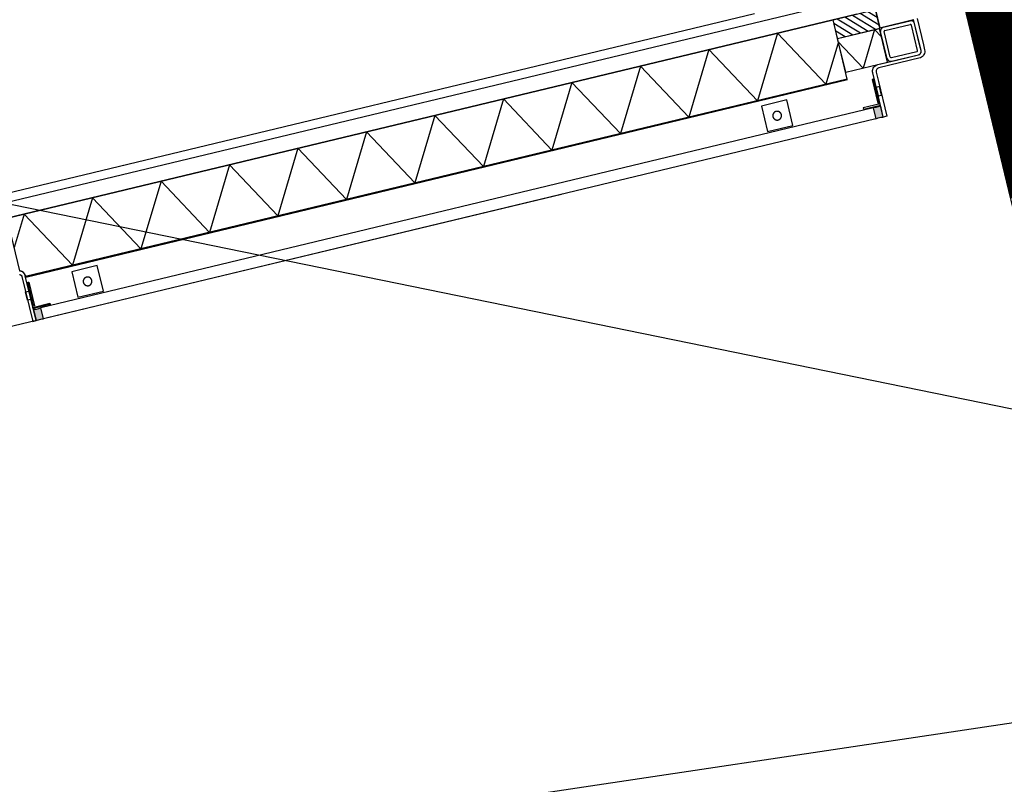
# Model space of a CAD drawing. Header units: millimetres. Extents: x 96940 to 101272, y 432237 to 434659.
# Tile 331 of 398: x 97308.199 to 97309.329, y 433588.846 to 433589.723. Entities that reach past the tile are written whole.
import ezdxf

# ---------------------------------------------------------------- set-up
doc = ezdxf.new("R2010")
doc.units = ezdxf.units.MM
for name, color, linetype in [('BL310---_BUKOZIJN', 1, 'Continuous'), ('Ondergrond_Nieuw_IP', 8, 'Continuous'), ('R_BN_N_Kabels_en_leidingen_maatvoering', 1, 'Continuous'), ('R_BN_T_N_Eindpunt_Voorziening', 1, 'Continuous'), ('R_BN_T_N_Eindpunt_Voorziening_Maatvoering', 1, 'Continuous'), ('R_BN_T_N_HOOGTELIJN', 7, 'Continuous'), ('R_BN_T_N_Kokersysteem_Coordinaten', 1, 'Continuous')]:
    doc.layers.add(name, color=color, linetype=linetype)
doc.layers.add('R_BN_T_N_Coordinaten', color=7, linetype='Continuous', lineweight=25)
doc.styles.get("Standard").update_dxf_attribs({"font": 'romans.shx'})
doc.dimstyles.new('RET 1-500', dxfattribs={"dimtxt": 1, "dimasz": 1, "dimexe": 0.3, "dimexo": 0, "dimgap": 0.3, "dimtad": 1, "dimdec": 3, "dimzin": 1, "dimtxsty": 'Standard', "dimcen": 0, "dimclrd": 1, "dimclre": 1, "dimclrt": 7, "dimaunit": 2, "dimadec": 4, "dimazin": 0, "dimtfac": 1, "dimtdec": 3, "dimtofl": 0, "dimtmove": 0, "dimatfit": 0, "dimfxl": 1, "dimarcsym": 0})

# ---------------------------------------------------------------- blocks, each defined once
blk = doc.blocks.new('PWK')
at = {"layer": 'BL310---_BUKOZIJN'}
h = blk.add_hatch(dxfattribs=at)
h.set_pattern_fill('ANSI31', color=256, scale=2, angle=90, style=0)
h.set_pattern_definition([(45, (10823.124, 10566.5387), (4.490128, -4.490128), [])])
h.paths.add_polyline_path([(9530, 3120), (9530, 3170), (9508, 3170), (9508, 3120)])
for points in [[(9617, 3150), (9617.4, 3147), (9617.4, 3144.1), (9617, 3141.1), (9630, 3141.1), (9629.6, 3144.1), (9629.6, 3147), (9630, 3150)], [(9617, 2158.9), (9617.4, 2155.9), (9617.4, 2153), (9617, 2150), (9630, 2150), (9629.6, 2153), (9629.6, 2155.9), (9630, 2158.9)]]:
    blk.add_hatch(color=256, dxfattribs=at).paths.add_polyline_path(points)
for p, q in [((9529.4, 3170.1), (9529.4, 3209.9)), ((9565.9, 3209.9), (9533.9, 3209.9)), ((9529.9, 3173.9), (9529.9, 3205.9)), ((9533.9, 3174.9), (9533.9, 3204.9)), ((9564.9, 3205.9), (9534.9, 3205.9)), ((9565.9, 3174.9), (9565.9, 3204.9)), ((9569.9, 3173.9), (9569.9, 3205.9)), ((9457.9, 3170.1), (9529.4, 3170.1)), ((9508, 3120), (9508, 3170)), ((9530, 3170), (9508, 3170)), ((9530, 3120), (9530, 3170)), ((9530.1, 3120), (9530.1, 3169.4)), ((9530.1, 3163.7), (9540, 3169.4)), ((9569.9, 3169.4), (9530.1, 3169.4)), ((9565.9, 3169.9), (9533.9, 3169.9)), ((9564.9, 3173.9), (9534.9, 3173.9)), ((9569.9, 3120), (9569.9, 3169.4)), ((9530.1, 3163.7), (9569.9, 3140.7)), ((9489.9, 2125.1), (9489.9, 3147.9)), ((9507.9, 2125.1), (9507.9, 3147.9)), ((9533.9, 3119.9), (9569.9, 3140.7)), ((9617, 3141.1), (9617, 2158.9)), ((9630, 3141.1), (9630, 2158.9)), ((9530, 3120), (9508, 3120)), ((9508, 3119.9), (9508, 2145.1)), ((9578, 3119.9), (9508, 3119.9)), ((9508.4, 3119.9), (9508.4, 2145.1)), ((9569.9, 3120), (9530.1, 3120)), ((9534.2, 3119.9), (9578, 3094.6)), ((9578, 3119.9), (9578, 2150.1)), ((9579, 3119.9), (9579, 2150)), ((9508, 3054.2), (9578, 3094.6)), ((9508, 3054.2), (9578, 3013.8)), ((9480, 2033.9), (9480, 3033.9)), ((9508, 2973.4), (9578, 3013.8)), ((9508, 2973.4), (9578, 2933)), ((9508, 2892.6), (9578, 2933)), ((9508, 2892.6), (9578, 2852.1)), ((9508, 2811.7), (9578, 2852.1)), ((9508, 2811.7), (9578, 2771.3)), ((9508, 2730.9), (9578, 2771.3)), ((9508, 2730.9), (9578, 2690.5)), ((9508, 2650.1), (9578, 2690.5)), ((9508, 2650.1), (9578, 2609.7)), ((9508, 2569.2), (9578, 2609.7)), ((9508, 2569.2), (9578, 2528.8)), ((9508, 2488.4), (9578, 2528.8)), ((9508, 2488.4), (9578, 2448)), ((9508, 2407.6), (9578, 2448)), ((9508, 2407.6), (9578, 2367.2)), ((9508, 2326.8), (9578, 2367.2)), ((9508, 2326.8), (9578, 2286.3)), ((9508, 2245.9), (9578, 2286.3)), ((9508, 2245.9), (9578, 2205.5)), ((9508, 2165.1), (9578, 2205.5)), ((9508, 2165.1), (9542.6, 2145.1)), ((9576.9, 2150.1), (9578, 2150.1)), ((9570.2, 2145.1), (9508, 2145.1))]:
    blk.add_line(p, q, dxfattribs=at)
for points in [[(9529.2, 3214), (9560.3, 3214), (9566.2, 3214), (9567.5, 3213.9), (9568.8, 3213.5), (9570.1, 3212.9), (9571.2, 3212.1), (9572.2, 3211.2), (9573, 3210), (9573.6, 3208.7), (9574, 3207.4), (9574, 3207), (9574, 3158), (9574.1, 3157.3), (9574.2, 3156.6), (9574.5, 3156), (9574.9, 3155.4), (9575.4, 3154.9), (9576, 3154.5), (9576.6, 3154.2), (9577.3, 3154.1), (9578, 3154), (9589.2, 3154), (9630, 3154), (9630, 3150), (9589.2, 3150), (9578, 3150), (9576.6, 3150.1), (9575.3, 3150.5), (9574, 3151.1), (9572.9, 3151.9), (9571.9, 3152.9), (9571.1, 3154), (9570.5, 3155.3), (9570.1, 3156.6), (9570, 3158), (9570, 3180), (9570, 3206), (9569.9, 3206.7), (9569.8, 3207.4), (9569.5, 3208), (9569.1, 3208.6), (9568.6, 3209.1), (9568, 3209.5), (9567.4, 3209.8), (9566.7, 3209.9), (9566, 3210), (9560.3, 3210), (9529.2, 3210)], [(9574.2, 2144), (9574.2, 2144.1), (9574.2, 2144.1), (9574.2, 2144.2), (9574.3, 2144.2), (9574.3, 2144.3), (9574.3, 2144.3), (9574.3, 2144.4), (9574.4, 2144.4), (9574.4, 2144.5), (9574.4, 2144.5), (9574.4, 2144.5), (9574.5, 2144.6), (9574.5, 2144.6), (9574.5, 2144.7), (9574.5, 2144.7), (9574.6, 2144.8), (9574.6, 2144.8), (9574.6, 2144.8), (9574.7, 2144.9), (9574.7, 2144.9), (9574.7, 2145), (9574.8, 2145), (9574.8, 2145), (9574.8, 2145.1), (9574.9, 2145.1), (9574.9, 2145.2), (9575, 2145.2), (9575, 2145.2), (9575, 2145.3), (9575.1, 2145.3), (9575.1, 2145.3), (9575.2, 2145.4), (9575.2, 2145.4), (9575.2, 2145.4), (9575.3, 2145.5), (9575.3, 2145.5), (9575.4, 2145.5), (9575.4, 2145.5), (9575.5, 2145.6), (9575.5, 2145.6), (9575.5, 2145.6), (9575.6, 2145.6), (9575.6, 2145.7), (9575.7, 2145.7), (9575.7, 2145.7), (9575.8, 2145.7), (9575.8, 2145.8), (9575.9, 2145.8), (9575.9, 2145.8), (9576, 2145.8), (9576, 2145.8), (9576.1, 2145.9), (9576.1, 2145.9), (9576.2, 2145.9), (9576.2, 2145.9), (9576.3, 2145.9), (9576.3, 2145.9), (9576.4, 2145.9), (9576.4, 2145.9), (9576.5, 2146), (9576.5, 2146), (9576.6, 2146), (9576.6, 2146), (9576.7, 2146), (9576.7, 2146), (9576.8, 2146), (9576.8, 2146), (9576.9, 2146), (9576.9, 2146), (9577, 2146), (9630, 2146), (9630, 2150), (9577, 2150), (9576.9, 2150), (9576.8, 2150), (9576.6, 2150), (9576.5, 2150), (9576.4, 2150), (9576.3, 2150), (9576.1, 2149.9), (9576, 2149.9), (9575.9, 2149.9), (9575.8, 2149.9), (9575.7, 2149.9), (9575.5, 2149.8), (9575.4, 2149.8), (9575.3, 2149.8), (9575.2, 2149.8), (9575.1, 2149.7), (9575, 2149.7), (9574.8, 2149.7), (9574.7, 2149.6), (9574.6, 2149.6), (9574.5, 2149.5), (9574.4, 2149.5), (9574.3, 2149.4), (9574.2, 2149.4), (9574, 2149.3), (9573.9, 2149.3), (9573.8, 2149.2), (9573.7, 2149.2), (9573.6, 2149.1), (9573.5, 2149.1), (9573.4, 2149), (9573.3, 2148.9), (9573.2, 2148.9), (9573.1, 2148.8), (9573, 2148.7), (9572.9, 2148.7), (9572.8, 2148.6), (9572.7, 2148.5), (9572.6, 2148.4), (9572.5, 2148.4), (9572.4, 2148.3), (9572.3, 2148.2), (9572.2, 2148.1), (9572.1, 2148), (9572.1, 2147.9), (9572, 2147.9), (9571.9, 2147.8), (9571.8, 2147.7), (9571.7, 2147.6), (9571.6, 2147.5), (9571.6, 2147.4), (9571.5, 2147.3), (9571.4, 2147.2), (9571.3, 2147.1), (9571.3, 2147), (9571.2, 2146.9), (9571.1, 2146.8), (9571.1, 2146.7), (9571, 2146.6), (9570.9, 2146.5), (9570.9, 2146.4), (9570.8, 2146.3), (9570.8, 2146.2), (9570.7, 2146.1), (9570.7, 2146), (9570.6, 2145.8), (9570.6, 2145.7), (9570.5, 2145.6), (9570.5, 2145.5), (9570.4, 2145.4), (9570.4, 2145.3), (9570.3, 2145.2), (9570.3, 2145), (9570.3, 2144.9)]]:
    blk.add_lwpolyline(points, dxfattribs=at)
for points in [[(9605, 3150), (9605, 3154), (9595, 3154), (9595, 3150)], [(9613, 3147.5), (9613, 3149), (9585, 3149), (9585, 3147.5)], [(9615.8, 3150), (9614.3, 3150), (9614.3, 3130), (9615.8, 3130)], [(9617, 3150), (9617.4, 3147), (9617.4, 3144.1), (9617, 3141.1), (9630, 3141.1), (9629.6, 3144.1), (9629.6, 3147), (9630, 3150), (9630, 3150), (9617, 3150)], [(9615, 3016.9), (9615, 3046.9), (9585, 3046.9), (9585, 3016.9)], [(9595, 3031.9), (9595, 3031.8), (9595, 3031.7), (9595, 3031.6), (9595, 3031.6), (9595, 3031.5), (9595, 3031.4), (9595, 3031.3), (9595.1, 3031.2), (9595.1, 3031.1), (9595.1, 3031), (9595.1, 3030.9), (9595.1, 3030.9), (9595.1, 3030.8), (9595.2, 3030.7), (9595.2, 3030.6), (9595.2, 3030.5), (9595.2, 3030.4), (9595.2, 3030.4), (9595.3, 3030.3), (9595.3, 3030.2), (9595.3, 3030.1), (9595.4, 3030), (9595.4, 3029.9), (9595.4, 3029.9), (9595.5, 3029.8), (9595.5, 3029.7), (9595.5, 3029.6), (9595.6, 3029.6), (9595.6, 3029.5), (9595.7, 3029.4), (9595.7, 3029.3), (9595.8, 3029.3), (9595.8, 3029.2), (9595.9, 3029.1), (9595.9, 3029), (9596, 3029), (9596, 3028.9), (9596.1, 3028.8), (9596.1, 3028.8), (9596.2, 3028.7), (9596.2, 3028.6), (9596.3, 3028.6), (9596.3, 3028.5), (9596.4, 3028.4), (9596.5, 3028.4), (9596.5, 3028.3), (9596.6, 3028.2), (9596.7, 3028.2), (9596.7, 3028.1), (9596.8, 3028.1), (9596.9, 3028), (9596.9, 3028), (9597, 3027.9), (9597.1, 3027.9), (9597.1, 3027.8), (9597.2, 3027.8), (9597.3, 3027.7), (9597.4, 3027.7), (9597.4, 3027.6), (9597.5, 3027.6), (9597.6, 3027.5), (9597.7, 3027.5), (9597.7, 3027.4), (9597.8, 3027.4), (9597.9, 3027.4), (9598, 3027.3), (9598, 3027.3), (9598.1, 3027.3), (9598.2, 3027.2), (9598.3, 3027.2), (9598.4, 3027.2), (9598.5, 3027.1), (9598.5, 3027.1), (9598.6, 3027.1), (9598.7, 3027.1), (9598.8, 3027), (9598.9, 3027), (9599, 3027), (9599, 3027), (9599.1, 3027), (9599.2, 3027), (9599.3, 3026.9), (9599.4, 3026.9), (9599.5, 3026.9), (9599.6, 3026.9), (9599.7, 3026.9), (9599.7, 3026.9), (9599.8, 3026.9), (9599.9, 3026.9), (9600, 3026.9), (9600.1, 3026.9), (9600.2, 3026.9), (9600.3, 3026.9), (9600.4, 3026.9), (9600.4, 3026.9), (9600.5, 3026.9), (9600.6, 3026.9), (9600.7, 3026.9), (9600.8, 3027), (9600.9, 3027), (9601, 3027), (9601, 3027), (9601.1, 3027), (9601.2, 3027), (9601.3, 3027.1), (9601.4, 3027.1), (9601.5, 3027.1), (9601.5, 3027.1), (9601.6, 3027.2), (9601.7, 3027.2), (9601.8, 3027.2), (9601.9, 3027.3), (9602, 3027.3), (9602, 3027.3), (9602.1, 3027.4), (9602.2, 3027.4), (9602.3, 3027.4), (9602.4, 3027.5), (9602.4, 3027.5), (9602.5, 3027.6), (9602.6, 3027.6), (9602.7, 3027.7), (9602.7, 3027.7), (9602.8, 3027.8), (9602.9, 3027.8), (9602.9, 3027.9), (9603, 3027.9), (9603.1, 3028), (9603.1, 3028), (9603.2, 3028.1), (9603.3, 3028.1), (9603.3, 3028.2), (9603.4, 3028.2), (9603.5, 3028.3), (9603.5, 3028.4), (9603.6, 3028.4), (9603.7, 3028.5), (9603.7, 3028.6), (9603.8, 3028.6), (9603.8, 3028.7), (9603.9, 3028.8), (9603.9, 3028.8), (9604, 3028.9), (9604, 3029), (9604.1, 3029), (9604.1, 3029.1), (9604.2, 3029.2), (9604.2, 3029.3), (9604.3, 3029.3), (9604.3, 3029.4), (9604.4, 3029.5), (9604.4, 3029.6), (9604.5, 3029.6), (9604.5, 3029.7), (9604.5, 3029.8), (9604.6, 3029.9), (9604.6, 3029.9), (9604.6, 3030), (9604.7, 3030.1), (9604.7, 3030.2), (9604.7, 3030.3), (9604.8, 3030.4), (9604.8, 3030.4), (9604.8, 3030.5), (9604.8, 3030.6), (9604.9, 3030.7), (9604.9, 3030.8), (9604.9, 3030.9), (9604.9, 3030.9), (9604.9, 3031), (9604.9, 3031.1), (9605, 3031.2), (9605, 3031.3), (9605, 3031.4), (9605, 3031.5), (9605, 3031.6), (9605, 3031.6), (9605, 3031.7), (9605, 3031.8), (9605, 3031.9), (9605, 3032), (9605, 3032.1), (9605, 3032.2), (9605, 3032.2), (9605, 3032.3), (9605, 3032.4), (9605, 3032.5), (9605, 3032.6), (9604.9, 3032.7), (9604.9, 3032.8), (9604.9, 3032.9), (9604.9, 3032.9), (9604.9, 3033), (9604.9, 3033.1), (9604.8, 3033.2), (9604.8, 3033.3), (9604.8, 3033.4), (9604.8, 3033.4), (9604.7, 3033.5), (9604.7, 3033.6), (9604.7, 3033.7), (9604.6, 3033.8), (9604.6, 3033.9), (9604.6, 3033.9), (9604.5, 3034), (9604.5, 3034.1), (9604.5, 3034.2), (9604.4, 3034.2), (9604.4, 3034.3), (9604.3, 3034.4), (9604.3, 3034.5), (9604.2, 3034.5), (9604.2, 3034.6), (9604.1, 3034.7), (9604.1, 3034.8), (9604, 3034.8), (9604, 3034.9), (9603.9, 3035), (9603.9, 3035), (9603.8, 3035.1), (9603.8, 3035.2), (9603.7, 3035.2), (9603.7, 3035.3), (9603.6, 3035.4), (9603.5, 3035.4), (9603.5, 3035.5), (9603.4, 3035.6), (9603.3, 3035.6), (9603.3, 3035.7), (9603.2, 3035.7), (9603.1, 3035.8), (9603.1, 3035.8), (9603, 3035.9), (9602.9, 3035.9), (9602.9, 3036), (9602.8, 3036), (9602.7, 3036.1), (9602.7, 3036.1), (9602.6, 3036.2), (9602.5, 3036.2), (9602.4, 3036.3), (9602.4, 3036.3), (9602.3, 3036.4), (9602.2, 3036.4), (9602.1, 3036.4), (9602, 3036.5), (9602, 3036.5), (9601.9, 3036.5), (9601.8, 3036.6), (9601.7, 3036.6), (9601.6, 3036.6), (9601.5, 3036.7), (9601.5, 3036.7), (9601.4, 3036.7), (9601.3, 3036.7), (9601.2, 3036.8), (9601.1, 3036.8), (9601, 3036.8), (9601, 3036.8), (9600.9, 3036.8), (9600.8, 3036.8), (9600.7, 3036.9), (9600.6, 3036.9), (9600.5, 3036.9), (9600.4, 3036.9), (9600.4, 3036.9), (9600.3, 3036.9), (9600.2, 3036.9), (9600.1, 3036.9), (9600, 3036.9), (9599.9, 3036.9), (9599.8, 3036.9), (9599.7, 3036.9), (9599.7, 3036.9), (9599.6, 3036.9), (9599.5, 3036.9), (9599.4, 3036.9), (9599.3, 3036.9), (9599.2, 3036.8), (9599.1, 3036.8), (9599, 3036.8), (9599, 3036.8), (9598.9, 3036.8), (9598.8, 3036.8), (9598.7, 3036.7), (9598.6, 3036.7), (9598.5, 3036.7), (9598.5, 3036.7), (9598.4, 3036.6), (9598.3, 3036.6), (9598.2, 3036.6), (9598.1, 3036.5), (9598, 3036.5), (9598, 3036.5), (9597.9, 3036.4), (9597.8, 3036.4), (9597.7, 3036.4), (9597.7, 3036.3), (9597.6, 3036.3), (9597.5, 3036.2), (9597.4, 3036.2), (9597.4, 3036.1), (9597.3, 3036.1), (9597.2, 3036), (9597.1, 3036), (9597.1, 3035.9), (9597, 3035.9), (9596.9, 3035.8), (9596.9, 3035.8), (9596.8, 3035.7), (9596.7, 3035.7), (9596.7, 3035.6), (9596.6, 3035.6), (9596.5, 3035.5), (9596.5, 3035.4), (9596.4, 3035.4), (9596.3, 3035.3), (9596.3, 3035.2), (9596.2, 3035.2), (9596.2, 3035.1), (9596.1, 3035), (9596.1, 3035), (9596, 3034.9), (9596, 3034.8), (9595.9, 3034.8), (9595.9, 3034.7), (9595.8, 3034.6), (9595.8, 3034.5), (9595.7, 3034.5), (9595.7, 3034.4), (9595.6, 3034.3), (9595.6, 3034.2), (9595.5, 3034.2), (9595.5, 3034.1), (9595.5, 3034), (9595.4, 3033.9), (9595.4, 3033.9), (9595.4, 3033.8), (9595.3, 3033.7), (9595.3, 3033.6), (9595.3, 3033.5), (9595.2, 3033.4), (9595.2, 3033.4), (9595.2, 3033.3), (9595.2, 3033.2), (9595.2, 3033.1), (9595.1, 3033), (9595.1, 3032.9), (9595.1, 3032.9), (9595.1, 3032.8), (9595.1, 3032.7), (9595.1, 3032.6), (9595, 3032.5), (9595, 3032.4), (9595, 3032.3), (9595, 3032.2), (9595, 3032.2), (9595, 3032.1), (9595, 3032)], [(9615, 2203), (9615, 2233), (9585, 2233), (9585, 2203)], [(9595, 2218), (9595, 2217.9), (9595, 2217.8), (9595, 2217.7), (9595, 2217.7), (9595, 2217.6), (9595, 2217.5), (9595, 2217.4), (9595.1, 2217.3), (9595.1, 2217.2), (9595.1, 2217.1), (9595.1, 2217), (9595.1, 2217), (9595.1, 2216.9), (9595.2, 2216.8), (9595.2, 2216.7), (9595.2, 2216.6), (9595.2, 2216.5), (9595.2, 2216.5), (9595.3, 2216.4), (9595.3, 2216.3), (9595.3, 2216.2), (9595.4, 2216.1), (9595.4, 2216), (9595.4, 2216), (9595.5, 2215.9), (9595.5, 2215.8), (9595.5, 2215.7), (9595.6, 2215.7), (9595.6, 2215.6), (9595.7, 2215.5), (9595.7, 2215.4), (9595.8, 2215.4), (9595.8, 2215.3), (9595.9, 2215.2), (9595.9, 2215.1), (9596, 2215.1), (9596, 2215), (9596.1, 2214.9), (9596.1, 2214.9), (9596.2, 2214.8), (9596.2, 2214.7), (9596.3, 2214.7), (9596.3, 2214.6), (9596.4, 2214.5), (9596.5, 2214.5), (9596.5, 2214.4), (9596.6, 2214.3), (9596.7, 2214.3), (9596.7, 2214.2), (9596.8, 2214.2), (9596.9, 2214.1), (9596.9, 2214.1), (9597, 2214), (9597.1, 2214), (9597.1, 2213.9), (9597.2, 2213.9), (9597.3, 2213.8), (9597.4, 2213.8), (9597.4, 2213.7), (9597.5, 2213.7), (9597.6, 2213.6), (9597.7, 2213.6), (9597.7, 2213.5), (9597.8, 2213.5), (9597.9, 2213.5), (9598, 2213.4), (9598, 2213.4), (9598.1, 2213.4), (9598.2, 2213.3), (9598.3, 2213.3), (9598.4, 2213.3), (9598.5, 2213.2), (9598.5, 2213.2), (9598.6, 2213.2), (9598.7, 2213.2), (9598.8, 2213.1), (9598.9, 2213.1), (9599, 2213.1), (9599, 2213.1), (9599.1, 2213.1), (9599.2, 2213.1), (9599.3, 2213), (9599.4, 2213), (9599.5, 2213), (9599.6, 2213), (9599.7, 2213), (9599.7, 2213), (9599.8, 2213), (9599.9, 2213), (9600, 2213), (9600.1, 2213), (9600.2, 2213), (9600.3, 2213), (9600.4, 2213), (9600.4, 2213), (9600.5, 2213), (9600.6, 2213), (9600.7, 2213), (9600.8, 2213.1), (9600.9, 2213.1), (9601, 2213.1), (9601, 2213.1), (9601.1, 2213.1), (9601.2, 2213.1), (9601.3, 2213.2), (9601.4, 2213.2), (9601.5, 2213.2), (9601.5, 2213.2), (9601.6, 2213.3), (9601.7, 2213.3), (9601.8, 2213.3), (9601.9, 2213.4), (9602, 2213.4), (9602, 2213.4), (9602.1, 2213.5), (9602.2, 2213.5), (9602.3, 2213.5), (9602.4, 2213.6), (9602.4, 2213.6), (9602.5, 2213.7), (9602.6, 2213.7), (9602.7, 2213.8), (9602.7, 2213.8), (9602.8, 2213.9), (9602.9, 2213.9), (9602.9, 2214), (9603, 2214), (9603.1, 2214.1), (9603.1, 2214.1), (9603.2, 2214.2), (9603.3, 2214.2), (9603.3, 2214.3), (9603.4, 2214.3), (9603.5, 2214.4), (9603.5, 2214.5), (9603.6, 2214.5), (9603.7, 2214.6), (9603.7, 2214.7), (9603.8, 2214.7), (9603.8, 2214.8), (9603.9, 2214.9), (9603.9, 2214.9), (9604, 2215), (9604, 2215.1), (9604.1, 2215.1), (9604.1, 2215.2), (9604.2, 2215.3), (9604.2, 2215.4), (9604.3, 2215.4), (9604.3, 2215.5), (9604.4, 2215.6), (9604.4, 2215.7), (9604.5, 2215.7), (9604.5, 2215.8), (9604.5, 2215.9), (9604.6, 2216), (9604.6, 2216), (9604.6, 2216.1), (9604.7, 2216.2), (9604.7, 2216.3), (9604.7, 2216.4), (9604.8, 2216.5), (9604.8, 2216.5), (9604.8, 2216.6), (9604.8, 2216.7), (9604.9, 2216.8), (9604.9, 2216.9), (9604.9, 2217), (9604.9, 2217), (9604.9, 2217.1), (9604.9, 2217.2), (9605, 2217.3), (9605, 2217.4), (9605, 2217.5), (9605, 2217.6), (9605, 2217.7), (9605, 2217.7), (9605, 2217.8), (9605, 2217.9), (9605, 2218), (9605, 2218.1), (9605, 2218.2), (9605, 2218.3), (9605, 2218.3), (9605, 2218.4), (9605, 2218.5), (9605, 2218.6), (9605, 2218.7), (9604.9, 2218.8), (9604.9, 2218.9), (9604.9, 2219), (9604.9, 2219), (9604.9, 2219.1), (9604.9, 2219.2), (9604.8, 2219.3), (9604.8, 2219.4), (9604.8, 2219.5), (9604.8, 2219.5), (9604.7, 2219.6), (9604.7, 2219.7), (9604.7, 2219.8), (9604.6, 2219.9), (9604.6, 2220), (9604.6, 2220), (9604.5, 2220.1), (9604.5, 2220.2), (9604.5, 2220.3), (9604.4, 2220.3), (9604.4, 2220.4), (9604.3, 2220.5), (9604.3, 2220.6), (9604.2, 2220.6), (9604.2, 2220.7), (9604.1, 2220.8), (9604.1, 2220.9), (9604, 2220.9), (9604, 2221), (9603.9, 2221.1), (9603.9, 2221.1), (9603.8, 2221.2), (9603.8, 2221.3), (9603.7, 2221.3), (9603.7, 2221.4), (9603.6, 2221.5), (9603.5, 2221.5), (9603.5, 2221.6), (9603.4, 2221.7), (9603.3, 2221.7), (9603.3, 2221.8), (9603.2, 2221.8), (9603.1, 2221.9), (9603.1, 2221.9), (9603, 2222), (9602.9, 2222), (9602.9, 2222.1), (9602.8, 2222.1), (9602.7, 2222.2), (9602.7, 2222.2), (9602.6, 2222.3), (9602.5, 2222.3), (9602.4, 2222.4), (9602.4, 2222.4), (9602.3, 2222.5), (9602.2, 2222.5), (9602.1, 2222.5), (9602, 2222.6), (9602, 2222.6), (9601.9, 2222.6), (9601.8, 2222.7), (9601.7, 2222.7), (9601.6, 2222.7), (9601.5, 2222.8), (9601.5, 2222.8), (9601.4, 2222.8), (9601.3, 2222.8), (9601.2, 2222.9), (9601.1, 2222.9), (9601, 2222.9), (9601, 2222.9), (9600.9, 2222.9), (9600.8, 2222.9), (9600.7, 2223), (9600.6, 2223), (9600.5, 2223), (9600.4, 2223), (9600.4, 2223), (9600.3, 2223), (9600.2, 2223), (9600.1, 2223), (9600, 2223), (9599.9, 2223), (9599.8, 2223), (9599.7, 2223), (9599.7, 2223), (9599.6, 2223), (9599.5, 2223), (9599.4, 2223), (9599.3, 2223), (9599.2, 2222.9), (9599.1, 2222.9), (9599, 2222.9), (9599, 2222.9), (9598.9, 2222.9), (9598.8, 2222.9), (9598.7, 2222.8), (9598.6, 2222.8), (9598.5, 2222.8), (9598.5, 2222.8), (9598.4, 2222.7), (9598.3, 2222.7), (9598.2, 2222.7), (9598.1, 2222.6), (9598, 2222.6), (9598, 2222.6), (9597.9, 2222.5), (9597.8, 2222.5), (9597.7, 2222.5), (9597.7, 2222.4), (9597.6, 2222.4), (9597.5, 2222.3), (9597.4, 2222.3), (9597.4, 2222.2), (9597.3, 2222.2), (9597.2, 2222.1), (9597.1, 2222.1), (9597.1, 2222), (9597, 2222), (9596.9, 2221.9), (9596.9, 2221.9), (9596.8, 2221.8), (9596.7, 2221.8), (9596.7, 2221.7), (9596.6, 2221.7), (9596.5, 2221.6), (9596.5, 2221.5), (9596.4, 2221.5), (9596.3, 2221.4), (9596.3, 2221.3), (9596.2, 2221.3), (9596.2, 2221.2), (9596.1, 2221.1), (9596.1, 2221.1), (9596, 2221), (9596, 2220.9), (9595.9, 2220.9), (9595.9, 2220.8), (9595.8, 2220.7), (9595.8, 2220.6), (9595.7, 2220.6), (9595.7, 2220.5), (9595.6, 2220.4), (9595.6, 2220.3), (9595.5, 2220.3), (9595.5, 2220.2), (9595.5, 2220.1), (9595.4, 2220), (9595.4, 2220), (9595.4, 2219.9), (9595.3, 2219.8), (9595.3, 2219.7), (9595.3, 2219.6), (9595.2, 2219.5), (9595.2, 2219.5), (9595.2, 2219.4), (9595.2, 2219.3), (9595.2, 2219.2), (9595.1, 2219.1), (9595.1, 2219), (9595.1, 2219), (9595.1, 2218.9), (9595.1, 2218.8), (9595.1, 2218.7), (9595, 2218.6), (9595, 2218.5), (9595, 2218.4), (9595, 2218.3), (9595, 2218.3), (9595, 2218.2), (9595, 2218.1)], [(9615.8, 2150), (9614.3, 2150), (9614.3, 2170), (9615.8, 2170)], [(9617, 2158.9), (9617.4, 2155.9), (9617.4, 2153), (9617, 2150), (9630, 2150), (9629.6, 2153), (9629.6, 2155.9), (9630, 2158.9), (9630, 2158.9), (9617, 2158.9)], [(9613, 2152.4), (9613, 2150.9), (9585, 2150.9), (9585, 2152.4)], [(9605, 2149.9), (9605, 2146), (9595, 2146), (9595, 2149.9)]]:
    blk.add_lwpolyline(points, close=True, dxfattribs=at)
for centre, radius, start, end in [((9533.9, 3205.9), 4, 90, 180), ((9565.9, 3205.9), 4, 0, 90), ((9534.9, 3204.9), 1, 90, 180), ((9564.9, 3204.9), 1, 0, 90), ((9533.9, 3173.9), 4, 180, 270), ((9534.9, 3174.9), 1, 180, 270), ((9564.9, 3174.9), 1, 270, 0), ((9565.9, 3173.9), 4, 270, 0), ((9576.9, 2143.1), 7, 90, 163.3985)]:
    blk.add_arc(centre, radius, start, end, dxfattribs=at)
blk = doc.blocks.new('*D699')
at = {"layer": 'Defpoints', "color": 0, "transparency": 16777216}
for p in [(97308.8206, 433589.5223), (97309.0542, 433588.5498), (97307.6415, 433588.2105)]:
    blk.add_point(p, dxfattribs=at)
at = {"layer": 'R_BN_T_N_Eindpunt_Voorziening_Maatvoering', "color": 1, "lineweight": -2, "transparency": 16777216}
for p, q in [((97307.2912, 433589.6692), (97307.1745, 433590.1554)), ((97308.8206, 433589.5223), (97307.408, 433589.183)), ((97307.408, 433589.183), (97307.6415, 433588.2105)), ((97309.0542, 433588.5498), (97307.6415, 433588.2105)), ((97307.7583, 433587.7244), (97310.4692, 433576.4358))]:
    blk.add_line(p, q, dxfattribs=at)
at = {"layer": 'R_BN_T_N_Eindpunt_Voorziening_Maatvoering', "color": 1, "transparency": 16777216}
for points in [[(97307.3722, 433589.6886), (97307.2102, 433589.6497), (97307.408, 433589.183)], [(97307.8393, 433587.7438), (97307.6772, 433587.7049), (97307.6415, 433588.2105)]]:
    blk.add_solid(points, dxfattribs=at)
at = {"layer": 'R_BN_T_N_Eindpunt_Voorziening_Maatvoering', "color": 7, "transparency": 16777216, "insert": (97309.6074, 433581.9415), "char_height": 0.5, "attachment_point": 5, "rotation": 283.5038}
blk.add_mtext('1,00 ruimte t.b.v onderhoud', dxfattribs=at)
blk = doc.blocks.new('*D700')
at = {"layer": 'Defpoints', "color": 0, "transparency": 16777216}
for p in [(97310.1624, 433590.3586), (97309.19, 433590.1252), (97311.2477, 433585.8355)]:
    blk.add_point(p, dxfattribs=at)
at = {"layer": 'R_BN_T_N_Eindpunt_Voorziening_Maatvoering', "color": 1, "lineweight": -2, "transparency": 16777216}
for p, q in [((97310.1624, 433590.3586), (97311.2477, 433585.8355)), ((97309.19, 433590.1252), (97310.2753, 433585.6022)), ((97311.7339, 433585.9522), (97314.1036, 433586.5208)), ((97310.2753, 433585.6022), (97311.2477, 433585.8355)), ((97309.7891, 433585.4856), (97309.3029, 433585.3689))]:
    blk.add_line(p, q, dxfattribs=at)
at = {"layer": 'R_BN_T_N_Eindpunt_Voorziening_Maatvoering', "color": 1, "transparency": 16777216}
for points in [[(97311.7145, 433586.0332), (97311.7534, 433585.8712), (97311.2477, 433585.8355)], [(97309.7697, 433585.5666), (97309.8086, 433585.4045), (97310.2753, 433585.6022)]]:
    blk.add_solid(points, dxfattribs=at)
at = {"layer": 'R_BN_T_N_Eindpunt_Voorziening_Maatvoering', "color": 7, "transparency": 16777216, "insert": (97313.1472, 433586.7516), "char_height": 0.5, "attachment_point": 5, "rotation": 13.4929}
blk.add_mtext('1,00', dxfattribs=at)

msp = doc.modelspace()

# ---------------------------------------------------------------- hatches: boundary and pattern name
at = {"layer": 'Ondergrond_Nieuw_IP'}
h = msp.add_hatch(dxfattribs=at)
h.set_pattern_fill('DSV5_19', color=256, scale=0.5, style=0)
h.set_pattern_definition([(160.346175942, (0.4395, 0.23445), (-4.499999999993, 1.499999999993), [0.17415, -22.124953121]), (57.99461679, (0.1875, 1.10155), (4.49999999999, 7.500000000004), [0.221115, -13.929856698]), (139.76364169, (1.3761, 1.23405), (-9.000000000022, 7.499999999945), [0.1512, -25.392879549]), (90, (1.376, 1.0564), (-1.5, 9e-17), [0.177555, -1.322445]), (5.856013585, (1.15425, 0.498), (43.4999999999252, 4.5000000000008), [0.22965, -58.5772373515]), (102.200468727, (1.44735, 0.22275), (-7.4999999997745, 34.5000000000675), [0.3057, -56.4767796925]), (130.601294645, (0.94335, 0.3516), (-1.5, 1.5), [0.162, -13.667316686]), (114.44395478, (0.7676, 1.1074), (-1.499999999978, 3.00000000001), [0.2124, -17.9121689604]), (155.376435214, (0.67965, 1.3008), (-16.499999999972, 7.49999999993), [0.15465, -39.446486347]), (28.810793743, (1.1985, 0.9588), (13.499999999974, 7.499999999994), [0.202635, -34.0355016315]), (173.884496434, (0.6328, 0.8965), (-28.499999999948, 2.999999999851), [0.33, -41.910383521]), (157.166345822, (0.3339, 0.08763), (-17.99999999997, 7.500000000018), [0.19695, -30.726342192]), (11.309932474, (0.7207, 0.45117), (6, 1.5), [0.11951, -7.5290192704]), (17.878696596, (0.30465, 1.2891), (4.4999999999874, 1.500000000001), [0.24645, -48.6130424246]), (154.653824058, (1.1985, 0.9588), (-25.49999999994, 12.000000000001), [0.1866, -31.3490940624]), (175.601294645, (1.09575, 0.3399), (-1.499999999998, 4e-14), [0.15285, -19.4047572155]), (40.601294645, (0.6387, 0.8907), (1.499999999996, 1.5), [0.108045, -13.721271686]), (51.842773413, (1.03125, 1.04535), (10.499999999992, 13.500000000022), [0.3639, -26.342840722]), (72.255328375, (0.72075, 0.9609), (10.499999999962, 32.999999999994), [0.15375, -39.219464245]), (54.162347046, (0.33405, 0.087885), (7.499999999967, 10.499999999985), [0.18045, -33.124954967]), (69.44395478, (0.54495, 0.10547), (1.499999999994, 4.500000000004), [0.25035, -12.565655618]), (69.67686317, (1.09575, 0.3399), (10.4999999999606, 28.4999999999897), [0.16875, -43.0197901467]), (21.447736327, (1.16595, 0.11133), (7.499999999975, 3.0000000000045), [0.30255, -44.8222768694]), (9.46232221, (0.8847, 0.06445), (7.5, 1.5), [0.28515, -8.8389937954]), (51.709836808, (0.63285, 0.3399), (16.4999999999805, 21.000000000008), [0.14184, -36.1693153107]), (124.508522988, (0.3045, 0.9315), (-13.500000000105, 19.499999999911), [0.2064, -28.9183317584]), (47.489552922, (0.1524, 0.1641), (14.999999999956, 16.50000000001), [0.18255, -24.235680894]), (173.018942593, (0.88485, 0.064575), (-61.4999999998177, 7.500000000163), [0.33645, -73.712520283])])
h.paths.add_polyline_path([(97330.26984, 433506.62984), (97346.51407, 433510.53089), (97346.30391, 433511.40601), (97330.9348, 433507.71512), (97310.85477, 433591.32985, -0.0596941), (97309.22114, 433605.2962), (97308.95039, 433605.17041, -0.0039806), (97308.32141, 433604.88426, 0.0579611), (97309.97965, 433591.11969)])

# ---------------------------------------------------------------- linework, layer by layer
at = {"layer": 'R_BN_T_N_Eindpunt_Voorziening', "color": 1}
msp.add_line((97329.14994, 433585.23061), (97307.64488, 433589.62177), dxfattribs=at)
msp.add_lwpolyline([(97311.64045, 433590.19944, 0.25, 0.25, 0), (97309.3068, 433589.63901, 5, 5, 0)], format="xyseb", dxfattribs=at)
at = {"layer": 'R_BN_T_N_HOOGTELIJN'}
msp.add_line((97337.86717, 433593.17482), (97298.30555, 433587.26904), dxfattribs=at)

# ---------------------------------------------------------------- block references
at = {"layer": 'R_BN_T_N_Eindpunt_Voorziening', "color": 1, "xscale": 0.0009999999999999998, "yscale": 0.0009999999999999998, "zscale": 0.0009999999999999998, "rotation": 283.5038322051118}
msp.add_blockref('PWK', (97303.87849, 433598.23921), dxfattribs=at)

# ---------------------------------------------------------------- dimensions: what is measured, and where the dimension line sits
at = {"layer": 'R_BN_T_N_Eindpunt_Voorziening_Maatvoering'}
dim = msp.add_linear_dim(base=(97311.24771, 433585.83554), p1=(97309.19003, 433590.12525), p2=(97310.16243, 433590.35857), angle=13.49286, dimstyle='RET 1-500', override={"dimtxt": 0.5, "dimasz": 0.5, "dimexe": 0, "dimgap": 0.15, "dimdec": 2, "dimzin": 0, "dimtofl": 1, "dimatfit": 2}, dxfattribs=at)
dim.commit()
dim.dimension.update_dxf_attribs({"geometry": '*D700', "text_midpoint": (97313.25163, 433586.31638), "dimtype": 161})
dim = msp.add_linear_dim(base=(97307.64151, 433588.21053), p1=(97308.82062, 433589.52226), p2=(97309.05416, 433588.54978), angle=283.50383, text='<> ruimte t.b.v onderhoud', dimstyle='RET 1-500', override={"dimtxt": 0.5, "dimasz": 0.5, "dimexe": 0, "dimgap": 0.15, "dimdec": 2, "dimzin": 0, "dimtofl": 1, "dimatfit": 2}, dxfattribs=at)
dim.commit()
dim.dimension.update_dxf_attribs({"geometry": '*D699', "text_midpoint": (97309.17212, 433581.83698), "dimtype": 161})

# ---------------------------------------------------------------- leaders
at = {"layer": 'R_BN_N_Kabels_en_leidingen_maatvoering', "color": 1, "annotation_type": 0, "has_hookline": 1, "hookline_direction": 0}
for points, text_width in [([(97301.63239, 433597.0135), (97314.60034, 433589.65441), (97314.90034, 433589.65441)], 10.7619), ([(97303.32221, 433588.95833), (97315.03789, 433581.78794), (97315.33789, 433581.78794)], 10.71429)]:
    msp.add_leader(points, dimstyle='RET 1-500', override={"dimasz": 0.3, "dimexe": 0, "dimzin": 0, "dimtofl": 1, "dimatfit": 2}, dxfattribs=dict(at, text_width=text_width))
at = {"layer": 'R_BN_T_N_Coordinaten', "annotation_type": 0, "has_hookline": 1, "hookline_direction": 0, "text_width": 10.42857}
msp.add_leader([(97293.05845, 433590.50137), (97314.93037, 433585.08487)], dimstyle='RET 1-500', override={"dimexe": 0, "dimzin": 0, "dimtofl": 1, "dimatfit": 2}, dxfattribs=at)
at = {"layer": 'R_BN_T_N_Kokersysteem_Coordinaten', "color": 7, "annotation_type": 0, "has_hookline": 1, "hookline_direction": 0}
for points, text_width in [([(97303.32221, 433588.95833), (97311.22224, 433596.75231), (97311.72224, 433596.75231)], 5.35714), ([(97303.61166, 433588.78109), (97311.71029, 433594.23481), (97312.21029, 433594.23481)], 5.21429)]:
    msp.add_leader(points, dimstyle='RET 1-500', override={"dimasz": 0.5, "dimexe": 0, "dimzin": 0, "dimtofl": 1, "dimatfit": 2}, dxfattribs=dict(at, text_width=text_width))

doc.saveas('drawing.dxf')
